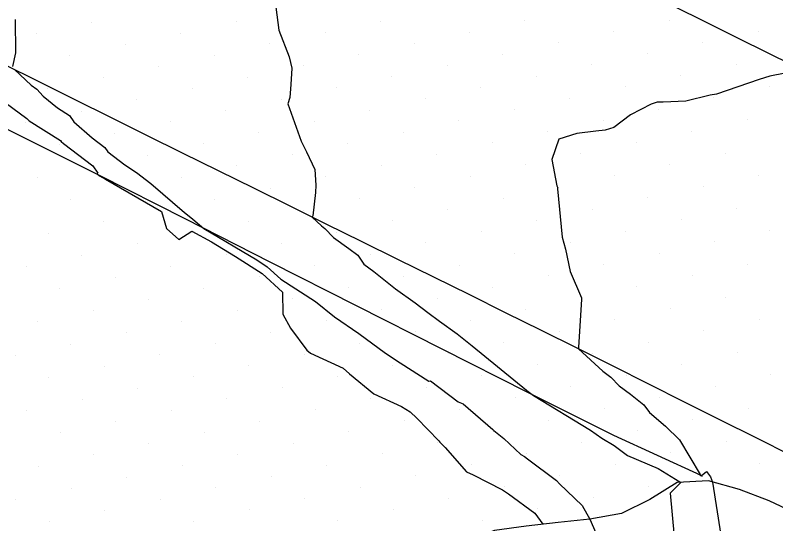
# Model space of a CAD drawing. Extents: x 2354170 to 2357230, y 866100 to 868290.
# Drawn here: x 2354869.55 to 2354917.05, y 867580.6 to 867612.38 of the extents above; entities that cross this region are included whole.
import ezdxf

# ---------------------------------------------------------------- set-up
doc = ezdxf.new("R2010")
doc.units = 0
for name, color, linetype in [('Default', 7, 'Continuous'), ('DTM Contours Minor', 7, 'Continuous'), ('Exist DTM Breakline', 7, 'Continuous'), ('Exist DTM Scan Elevation Point', 7, 'Continuous'), ('Exist Roads EOP', 7, 'Continuous')]:
    doc.layers.add(name, color=color, linetype=linetype)

msp = doc.modelspace()

# ---------------------------------------------------------------- linework, layer by layer
at = {"layer": 'Default'}
for points in [[(2354885.762, 867613.38), (2354886.009, 867611.455), (2354886.666, 867609.784), (2354886.831, 867609.074), (2354886.761, 867608.06), (2354886.69, 867607.241), (2354886.576, 867606.846), (2354887.405, 867604.502), (2354887.745, 867603.848), (2354888.257, 867602.736), (2354888.319, 867601.77), (2354888.291, 867601.31), (2354888.136, 867599.844), (2354888.099, 867599.76), (2354888.684, 867599.209), (2354888.893, 867599.062), (2354889.421, 867598.488), (2354890.375, 867597.804), (2354890.954, 867597.38), (2354891.324, 867596.833), (2354891.948, 867596.355), (2354893.293, 867595.278), (2354894.532, 867594.405), (2354895.314, 867593.803), (2354896.037, 867593.266), (2354897.156, 867592.467), (2354898.076, 867591.711), (2354901.485, 867588.958), (2354901.586, 867588.867), (2354901.656, 867588.81), (2354901.906, 867588.625), (2354905.476, 867586.456), (2354906.177, 867585.956), (2354906.961, 867585.5), (2354907.782, 867584.871), (2354909.691, 867584.063), (2354911.048, 867583.222), (2354911.113, 867583.186), (2354910.45, 867582.52), (2354910.93, 867577.328)], [(2354869.546, 867612.117), (2354869.562, 867610.022), (2354869.37, 867609.184)], [(2354869.499, 867608.984), (2354870.536, 867608.013), (2354870.893, 867607.754), (2354871.284, 867607.321), (2354872.191, 867606.597), (2354872.935, 867606.121), (2354873.217, 867605.712), (2354874.343, 867604.726), (2354875.153, 867604.107), (2354875.332, 867603.838), (2354876.394, 867603.029), (2354877.127, 867602.56), (2354878.021, 867601.867), (2354880.121, 867600.047), (2354880.41, 867599.818), (2354880.642, 867599.631), (2354881.32, 867599.06), (2354884.628, 867597.086), (2354885.288, 867596.657), (2354886.143, 867595.882), (2354888.3, 867594.499), (2354889.485, 867593.532), (2354891.004, 867592.482), (2354892.678, 867591.262), (2354893.596, 867590.662), (2354895.379, 867589.51), (2354895.492, 867589.541), (2354897.213, 867588.223), (2354897.529, 867588.089), (2354899.368, 867586.498), (2354899.433, 867586.436), (2354900.068, 867585.929), (2354901.12, 867584.923), (2354901.346, 867584.796), (2354901.548, 867584.654), (2354903.357, 867583.305), (2354903.543, 867583.094), (2354904.964, 867581.749), (2354905.435, 867580.893), (2354905.436, 867580.89), (2354906.243, 867579.03)], [(2354918.687, 867608.978), (2354916.675, 867608.581), (2354916.007, 867608.357), (2354913.335, 867607.448), (2354912.943, 867607.387), (2354911.425, 867607.019), (2354910.01, 867606.953), (2354909.638, 867606.939), (2354909.262, 867606.824), (2354907.968, 867606.162), (2354906.931, 867605.369), (2354906.384, 867605.196), (2354905.806, 867605.13), (2354904.621, 867604.998), (2354903.501, 867604.641), (2354903.051, 867603.357), (2354903.377, 867601.725), (2354903.415, 867601.627), (2354903.422, 867601.526), (2354903.7, 867598.514), (2354903.923, 867597.752), (2354904.196, 867596.374), (2354904.908, 867594.717), (2354904.908, 867594.711), (2354904.903, 867594.624), (2354904.73, 867591.626), (2354904.73, 867591.537), (2354904.726, 867591.524), (2354906.243, 867590.136), (2354906.741, 867589.77), (2354907.265, 867589.211), (2354907.969, 867588.693), (2354908.805, 867588.039), (2354909.162, 867587.549), (2354910.151, 867586.699), (2354911.031, 867585.843), (2354912.318, 867583.674), (2354912.3, 867583.662), (2354912.371, 867583.618), (2354912.451, 867583.574), (2354912.413, 867583.626), (2354912.717, 867583.86), (2354912.96, 867583.525), (2354913.102, 867583.205), (2354913.615, 867579.886)]]:
    msp.add_lwpolyline(points, dxfattribs=at)
at = {"layer": 'DTM Contours Minor'}
msp.add_lwpolyline([(2354868.496, 867607.214), (2354870.281, 867605.92), (2354870.325, 867605.871), (2354870.427, 867605.79), (2354872.373, 867604.546), (2354872.41, 867604.492), (2354872.558, 867604.363), (2354874.394, 867602.96), (2354874.699, 867602.502), (2354874.664, 867602.472), (2354874.737, 867602.397), (2354874.784, 867602.362), (2354874.794, 867602.354), (2354874.807, 867602.344), (2354875.176, 867602.145), (2354878.689, 867600.122), (2354878.996, 867599.043), (2354879.761, 867598.366), (2354880.572, 867598.892), (2354881.801, 867598.21), (2354883.31, 867597.31), (2354884.96, 867596.237), (2354886.233, 867595.082), (2354886.25, 867593.694), (2354886.741, 867592.819), (2354887.766, 867591.455), (2354887.994, 867591.27), (2354890.021, 867590.333), (2354890.419, 867589.96), (2354891.946, 867588.712), (2354893.665, 867587.928), (2354894.204, 867587.594), (2354894.624, 867587.208), (2354895.999, 867585.776), (2354896.07, 867585.699), (2354896.394, 867585.362), (2354897.725, 867583.854), (2354898.142, 867583.659), (2354899.97, 867582.716), (2354900.048, 867582.686), (2354900.347, 867582.462), (2354902.002, 867581.26), (2354902.503, 867580.564)], dxfattribs=at)
at = {"layer": 'Exist DTM Breakline'}
for points in [[(2354869.736, 867633.366), (2354871.966, 867632.237), (2354874.193, 867631.101), (2354876.418, 867629.962), (2354878.643, 867628.821), (2354880.869, 867627.682), (2354883.096, 867626.547), (2354885.327, 867625.419), (2354887.562, 867624.299), (2354889.801, 867623.187), (2354892.044, 867622.082), (2354894.288, 867620.981), (2354896.534, 867619.882), (2354898.779, 867618.783), (2354901.025, 867617.684), (2354903.269, 867616.583), (2354905.513, 867615.481), (2354907.756, 867614.377), (2354909.999, 867613.272), (2354912.241, 867612.166), (2354914.482, 867611.059), (2354916.723, 867609.95), (2354918.963, 867608.841)], [(2354918.055, 867584.837), (2354915.822, 867585.96), (2354913.588, 867587.084), (2354911.354, 867588.206), (2354909.12, 867589.327), (2354906.884, 867590.446), (2354904.648, 867591.564), (2354902.41, 867592.679), (2354900.171, 867593.791), (2354897.932, 867594.902), (2354895.691, 867596.01), (2354893.45, 867597.118), (2354891.208, 867598.225), (2354888.966, 867599.332), (2354886.725, 867600.438), (2354884.483, 867601.546), (2354882.242, 867602.653), (2354880.001, 867603.762), (2354877.762, 867604.873), (2354875.522, 867605.985), (2354873.284, 867607.098), (2354871.046, 867608.212), (2354868.809, 867609.328)]]:
    msp.add_lwpolyline(points, dxfattribs=at)
at = {"layer": 'Exist DTM Scan Elevation Point'}
for p, q in [((2354892.369, 867612.006), (2354892.369, 867612.006)), ((2354901.383, 867612.037), (2354901.383, 867612.037)), ((2354910.397, 867612.069), (2354910.397, 867612.069)), ((2354874.342, 867611.942), (2354874.342, 867611.942)), ((2354883.355, 867611.974), (2354883.355, 867611.974)), ((2354870.877, 867611.237), (2354870.877, 867611.237)), ((2354879.891, 867611.268), (2354879.891, 867611.268)), ((2354888.905, 867611.3), (2354888.905, 867611.3)), ((2354897.919, 867611.332), (2354897.919, 867611.332)), ((2354906.932, 867611.363), (2354906.932, 867611.363)), ((2354915.946, 867611.395), (2354915.946, 867611.395)), ((2354876.427, 867610.563), (2354876.427, 867610.563)), ((2354885.44, 867610.594), (2354885.44, 867610.594)), ((2354894.454, 867610.626), (2354894.454, 867610.626)), ((2354903.468, 867610.658), (2354903.468, 867610.658)), ((2354912.482, 867610.689), (2354912.482, 867610.689)), ((2354872.962, 867609.857), (2354872.962, 867609.857)), ((2354881.976, 867609.889), (2354881.976, 867609.889)), ((2354890.99, 867609.921), (2354890.99, 867609.921)), ((2354900.004, 867609.952), (2354900.004, 867609.952)), ((2354909.017, 867609.984), (2354909.017, 867609.984)), ((2354878.512, 867609.183), (2354878.512, 867609.183)), ((2354887.525, 867609.215), (2354887.525, 867609.215)), ((2354896.539, 867609.247), (2354896.539, 867609.247)), ((2354905.553, 867609.278), (2354905.553, 867609.278)), ((2354914.567, 867609.31), (2354914.567, 867609.31)), ((2354875.047, 867608.478), (2354875.047, 867608.478)), ((2354884.061, 867608.509), (2354884.061, 867608.509)), ((2354893.075, 867608.541), (2354893.075, 867608.541)), ((2354902.089, 867608.573), (2354902.089, 867608.573)), ((2354911.102, 867608.605), (2354911.102, 867608.605)), ((2354871.583, 867607.772), (2354871.583, 867607.772)), ((2354880.597, 867607.804), (2354880.597, 867607.804)), ((2354889.61, 867607.836), (2354889.61, 867607.836)), ((2354898.624, 867607.867), (2354898.624, 867607.867)), ((2354907.638, 867607.899), (2354907.638, 867607.899)), ((2354916.652, 867607.931), (2354916.652, 867607.931)), ((2354877.132, 867607.098), (2354877.132, 867607.098)), ((2354886.146, 867607.13), (2354886.146, 867607.13)), ((2354895.16, 867607.162), (2354895.16, 867607.162)), ((2354904.174, 867607.193), (2354904.174, 867607.193)), ((2354913.187, 867607.225), (2354913.187, 867607.225)), ((2354873.668, 867606.393), (2354873.668, 867606.393)), ((2354882.682, 867606.424), (2354882.682, 867606.424)), ((2354891.695, 867606.456), (2354891.695, 867606.456)), ((2354900.709, 867606.488), (2354900.709, 867606.488)), ((2354909.723, 867606.52), (2354909.723, 867606.52)), ((2354906.259, 867605.814), (2354906.259, 867605.814)), ((2354915.272, 867605.846), (2354915.272, 867605.846)), ((2354870.203, 867605.687), (2354870.203, 867605.687)), ((2354879.217, 867605.719), (2354879.217, 867605.719)), ((2354888.231, 867605.751), (2354888.231, 867605.751)), ((2354897.245, 867605.782), (2354897.245, 867605.782)), ((2354875.753, 867605.013), (2354875.753, 867605.013)), ((2354884.767, 867605.045), (2354884.767, 867605.045)), ((2354893.78, 867605.077), (2354893.78, 867605.077)), ((2354902.794, 867605.108), (2354902.794, 867605.108)), ((2354911.808, 867605.14), (2354911.808, 867605.14)), ((2354899.33, 867604.403), (2354899.33, 867604.403)), ((2354908.344, 867604.435), (2354908.344, 867604.435)), ((2354872.288, 867604.308), (2354872.288, 867604.308)), ((2354881.302, 867604.339), (2354881.302, 867604.339)), ((2354890.316, 867604.371), (2354890.316, 867604.371)), ((2354877.838, 867603.634), (2354877.838, 867603.634)), ((2354886.852, 867603.666), (2354886.852, 867603.666)), ((2354895.865, 867603.697), (2354895.865, 867603.697)), ((2354904.879, 867603.729), (2354904.879, 867603.729)), ((2354913.893, 867603.761), (2354913.893, 867603.761)), ((2354883.387, 867602.96), (2354883.387, 867602.96)), ((2354892.401, 867602.992), (2354892.401, 867602.992)), ((2354901.415, 867603.023), (2354901.415, 867603.023)), ((2354910.429, 867603.055), (2354910.429, 867603.055)), ((2354874.373, 867602.928), (2354874.373, 867602.928)), ((2354870.909, 867602.223), (2354870.909, 867602.223)), ((2354879.923, 867602.255), (2354879.923, 867602.255)), ((2354888.936, 867602.286), (2354888.936, 867602.286)), ((2354897.95, 867602.318), (2354897.95, 867602.318)), ((2354906.964, 867602.35), (2354906.964, 867602.35)), ((2354915.978, 867602.381), (2354915.978, 867602.381)), ((2354876.458, 867601.549), (2354876.458, 867601.549)), ((2354885.472, 867601.581), (2354885.472, 867601.581)), ((2354894.486, 867601.612), (2354894.486, 867601.612)), ((2354903.5, 867601.644), (2354903.5, 867601.644)), ((2354912.514, 867601.676), (2354912.514, 867601.676)), ((2354872.994, 867600.843), (2354872.994, 867600.843)), ((2354882.008, 867600.875), (2354882.008, 867600.875)), ((2354891.021, 867600.907), (2354891.021, 867600.907)), ((2354900.035, 867600.938), (2354900.035, 867600.938)), ((2354909.049, 867600.97), (2354909.049, 867600.97)), ((2354878.543, 867600.17), (2354878.543, 867600.17)), ((2354887.557, 867600.201), (2354887.557, 867600.201)), ((2354896.571, 867600.233), (2354896.571, 867600.233)), ((2354905.585, 867600.265), (2354905.585, 867600.265)), ((2354914.599, 867600.296), (2354914.599, 867600.296)), ((2354875.079, 867599.464), (2354875.079, 867599.464)), ((2354884.093, 867599.496), (2354884.093, 867599.496)), ((2354893.106, 867599.527), (2354893.106, 867599.527)), ((2354902.12, 867599.559), (2354902.12, 867599.559)), ((2354911.134, 867599.591), (2354911.134, 867599.591)), ((2354871.614, 867598.758), (2354871.614, 867598.758)), ((2354880.628, 867598.79), (2354880.628, 867598.79)), ((2354889.642, 867598.822), (2354889.642, 867598.822)), ((2354898.656, 867598.853), (2354898.656, 867598.853)), ((2354907.67, 867598.885), (2354907.67, 867598.885)), ((2354916.684, 867598.917), (2354916.684, 867598.917)), ((2354913.219, 867598.211), (2354913.219, 867598.211)), ((2354877.164, 867598.085), (2354877.164, 867598.085)), ((2354886.178, 867598.116), (2354886.178, 867598.116)), ((2354895.191, 867598.148), (2354895.191, 867598.148)), ((2354904.205, 867598.18), (2354904.205, 867598.18)), ((2354873.699, 867597.379), (2354873.699, 867597.379)), ((2354882.713, 867597.411), (2354882.713, 867597.411)), ((2354891.727, 867597.442), (2354891.727, 867597.442)), ((2354900.741, 867597.474), (2354900.741, 867597.474)), ((2354909.755, 867597.506), (2354909.755, 867597.506)), ((2354906.29, 867596.8), (2354906.29, 867596.8)), ((2354915.304, 867596.832), (2354915.304, 867596.832)), ((2354870.235, 867596.673), (2354870.235, 867596.673)), ((2354879.249, 867596.705), (2354879.249, 867596.705)), ((2354888.263, 867596.737), (2354888.263, 867596.737)), ((2354897.276, 867596.768), (2354897.276, 867596.768)), ((2354875.784, 867596), (2354875.784, 867596)), ((2354884.798, 867596.031), (2354884.798, 867596.031)), ((2354893.812, 867596.063), (2354893.812, 867596.063)), ((2354902.826, 867596.095), (2354902.826, 867596.095)), ((2354911.84, 867596.126), (2354911.84, 867596.126)), ((2354890.348, 867595.357), (2354890.348, 867595.357)), ((2354899.361, 867595.389), (2354899.361, 867595.389)), ((2354908.375, 867595.421), (2354908.375, 867595.421)), ((2354872.32, 867595.294), (2354872.32, 867595.294)), ((2354881.334, 867595.326), (2354881.334, 867595.326)), ((2354877.869, 867594.62), (2354877.869, 867594.62)), ((2354886.883, 867594.652), (2354886.883, 867594.652)), ((2354895.897, 867594.683), (2354895.897, 867594.683)), ((2354904.911, 867594.715), (2354904.911, 867594.715)), ((2354913.925, 867594.747), (2354913.925, 867594.747)), ((2354883.419, 867593.946), (2354883.419, 867593.946)), ((2354892.433, 867593.978), (2354892.433, 867593.978)), ((2354901.446, 867594.01), (2354901.446, 867594.01)), ((2354910.46, 867594.041), (2354910.46, 867594.041)), ((2354874.405, 867593.915), (2354874.405, 867593.915)), ((2354870.941, 867593.209), (2354870.941, 867593.209)), ((2354879.954, 867593.241), (2354879.954, 867593.241)), ((2354888.968, 867593.272), (2354888.968, 867593.272)), ((2354897.982, 867593.304), (2354897.982, 867593.304)), ((2354906.996, 867593.336), (2354906.996, 867593.336)), ((2354916.01, 867593.367), (2354916.01, 867593.367)), ((2354876.49, 867592.535), (2354876.49, 867592.535)), ((2354885.504, 867592.567), (2354885.504, 867592.567)), ((2354894.518, 867592.598), (2354894.518, 867592.598)), ((2354903.531, 867592.63), (2354903.531, 867592.63)), ((2354912.545, 867592.662), (2354912.545, 867592.662)), ((2354873.026, 867591.83), (2354873.026, 867591.83)), ((2354882.039, 867591.861), (2354882.039, 867591.861)), ((2354891.053, 867591.893), (2354891.053, 867591.893)), ((2354900.067, 867591.925), (2354900.067, 867591.925)), ((2354909.081, 867591.956), (2354909.081, 867591.956)), ((2354869.561, 867591.124), (2354869.561, 867591.124)), ((2354878.575, 867591.156), (2354878.575, 867591.156)), ((2354887.589, 867591.187), (2354887.589, 867591.187)), ((2354896.603, 867591.219), (2354896.603, 867591.219)), ((2354905.616, 867591.251), (2354905.616, 867591.251)), ((2354914.63, 867591.282), (2354914.63, 867591.282)), ((2354875.111, 867590.45), (2354875.111, 867590.45)), ((2354884.124, 867590.482), (2354884.124, 867590.482)), ((2354893.138, 867590.514), (2354893.138, 867590.514)), ((2354902.152, 867590.545), (2354902.152, 867590.545)), ((2354911.166, 867590.577), (2354911.166, 867590.577)), ((2354871.646, 867589.745), (2354871.646, 867589.745)), ((2354880.66, 867589.776), (2354880.66, 867589.776)), ((2354889.674, 867589.808), (2354889.674, 867589.808)), ((2354898.688, 867589.84), (2354898.688, 867589.84)), ((2354907.701, 867589.871), (2354907.701, 867589.871)), ((2354916.715, 867589.903), (2354916.715, 867589.903)), ((2354913.251, 867589.197), (2354913.251, 867589.197)), ((2354877.195, 867589.071), (2354877.195, 867589.071)), ((2354886.209, 867589.102), (2354886.209, 867589.102)), ((2354895.223, 867589.134), (2354895.223, 867589.134)), ((2354904.237, 867589.166), (2354904.237, 867589.166)), ((2354873.731, 867588.365), (2354873.731, 867588.365)), ((2354882.745, 867588.397), (2354882.745, 867588.397)), ((2354891.759, 867588.429), (2354891.759, 867588.429)), ((2354900.773, 867588.46), (2354900.773, 867588.46)), ((2354909.786, 867588.492), (2354909.786, 867588.492)), ((2354897.308, 867587.755), (2354897.308, 867587.755)), ((2354906.322, 867587.786), (2354906.322, 867587.786)), ((2354915.336, 867587.818), (2354915.336, 867587.818)), ((2354870.267, 867587.66), (2354870.267, 867587.66)), ((2354879.28, 867587.691), (2354879.28, 867587.691)), ((2354888.294, 867587.723), (2354888.294, 867587.723)), ((2354875.816, 867586.986), (2354875.816, 867586.986)), ((2354884.83, 867587.017), (2354884.83, 867587.017)), ((2354893.844, 867587.049), (2354893.844, 867587.049)), ((2354902.858, 867587.081), (2354902.858, 867587.081)), ((2354911.871, 867587.112), (2354911.871, 867587.112)), ((2354890.379, 867586.344), (2354890.379, 867586.344)), ((2354899.393, 867586.375), (2354899.393, 867586.375)), ((2354908.407, 867586.407), (2354908.407, 867586.407)), ((2354872.352, 867586.28), (2354872.352, 867586.28)), ((2354881.365, 867586.312), (2354881.365, 867586.312)), ((2354877.901, 867585.606), (2354877.901, 867585.606)), ((2354886.915, 867585.638), (2354886.915, 867585.638)), ((2354895.929, 867585.67), (2354895.929, 867585.67)), ((2354904.943, 867585.701), (2354904.943, 867585.701)), ((2354913.956, 867585.733), (2354913.956, 867585.733)), ((2354883.45, 867584.932), (2354883.45, 867584.932)), ((2354892.464, 867584.964), (2354892.464, 867584.964)), ((2354901.478, 867584.996), (2354901.478, 867584.996)), ((2354910.492, 867585.027), (2354910.492, 867585.027)), ((2354874.437, 867584.901), (2354874.437, 867584.901)), ((2354870.972, 867584.195), (2354870.972, 867584.195)), ((2354879.986, 867584.227), (2354879.986, 867584.227)), ((2354889, 867584.259), (2354889, 867584.259)), ((2354898.014, 867584.29), (2354898.014, 867584.29)), ((2354907.028, 867584.322), (2354907.028, 867584.322)), ((2354916.041, 867584.354), (2354916.041, 867584.354)), ((2354876.522, 867583.521), (2354876.522, 867583.521)), ((2354885.535, 867583.553), (2354885.535, 867583.553)), ((2354894.549, 867583.585), (2354894.549, 867583.585)), ((2354903.563, 867583.616), (2354903.563, 867583.616)), ((2354912.577, 867583.648), (2354912.577, 867583.648)), ((2354873.057, 867582.816), (2354873.057, 867582.816)), ((2354882.071, 867582.847), (2354882.071, 867582.847)), ((2354891.085, 867582.879), (2354891.085, 867582.879)), ((2354900.099, 867582.911), (2354900.099, 867582.911)), ((2354909.112, 867582.942), (2354909.112, 867582.942)), ((2354869.593, 867582.11), (2354869.593, 867582.11)), ((2354878.607, 867582.142), (2354878.607, 867582.142)), ((2354887.62, 867582.174), (2354887.62, 867582.174)), ((2354896.634, 867582.205), (2354896.634, 867582.205)), ((2354905.648, 867582.237), (2354905.648, 867582.237)), ((2354875.142, 867581.436), (2354875.142, 867581.436)), ((2354884.156, 867581.468), (2354884.156, 867581.468)), ((2354893.17, 867581.5), (2354893.17, 867581.5)), ((2354902.184, 867581.531), (2354902.184, 867581.531)), ((2354871.678, 867580.731), (2354871.678, 867580.731)), ((2354880.692, 867580.762), (2354880.692, 867580.762)), ((2354889.705, 867580.794), (2354889.705, 867580.794)), ((2354898.719, 867580.826), (2354898.719, 867580.826))]:
    msp.add_line(p, q, dxfattribs=at)
at = {"layer": 'Exist Roads EOP'}
for points in [[(2354912.387, 867583.623), (2354906.926, 867586.11), (2354901.562, 867588.797), (2354896.211, 867591.51), (2354890.859, 867594.224), (2354885.508, 867596.937), (2354880.156, 867599.65), (2354874.805, 867602.363), (2354869.436, 867605.042), (2354864.063, 867607.713), (2354858.691, 867610.384), (2354853.318, 867613.055), (2354847.946, 867615.727), (2354842.573, 867618.398), (2354837.2, 867621.069), (2354831.828, 867623.74), (2354826.455, 867626.411), (2354821.083, 867629.083), (2354815.71, 867631.754), (2354810.337, 867634.425)], [(2354920.243, 867580.291), (2354918.453, 867581.183), (2354916.643, 867582.034), (2354914.775, 867582.745), (2354912.847, 867583.275), (2354910.891, 867583.175), (2354909.19, 867582.124), (2354907.403, 867581.242), (2354905.436, 867580.893), (2354903.448, 867580.668), (2354901.46, 867580.45), (2354899.479, 867580.177), (2354897.624, 867579.463), (2354895.956, 867578.361), (2354894.376, 867577.136), (2354892.87, 867575.82), (2354891.451, 867574.411), (2354890.126, 867572.914), (2354888.892, 867571.34), (2354888.871, 867571.311)]]:
    msp.add_lwpolyline(points, dxfattribs=at)

doc.saveas('drawing.dxf')
